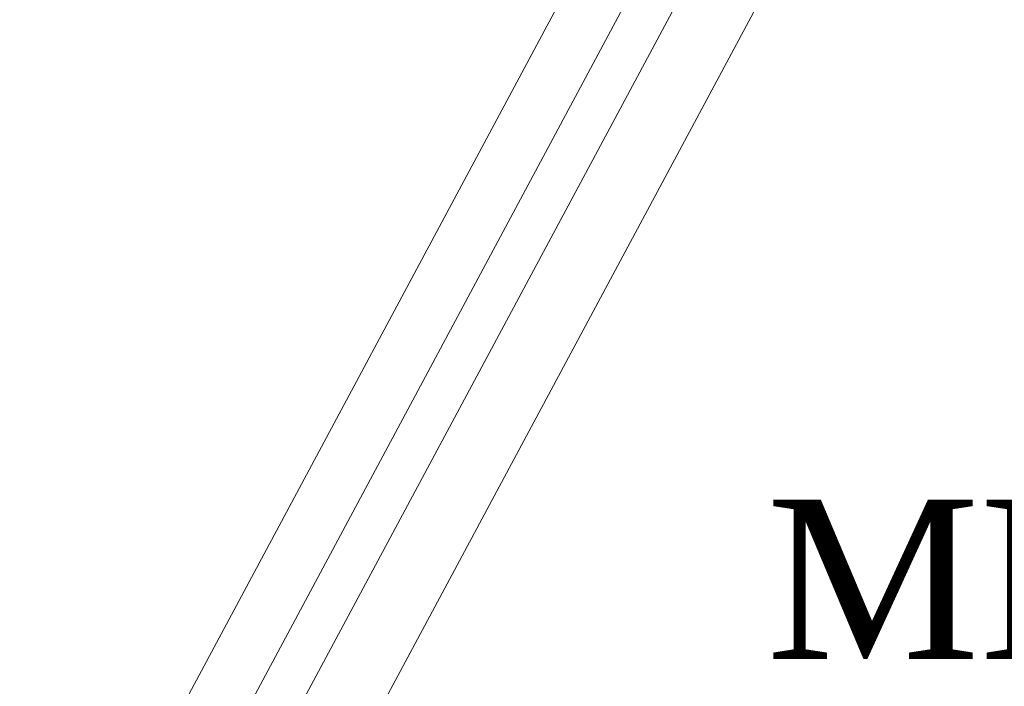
# Model space of a CAD drawing. Extents: x 3940905 to 4145695, y 925352 to 1109797.
# Tile 568 of 656: x 4010826 to 4011210, y 1100888 to 1101148. Entities that reach past the tile are written whole.
import ezdxf

# ---------------------------------------------------------------- set-up
doc = ezdxf.new("R2010")
doc.units = 0
doc.header["$LTSCALE"] = 750
doc.header["$MEASUREMENT"] = 0
doc.layers.add('CKD Equipments', color=252, linetype='CONTINUOUS', lineweight=0)
doc.layers.add('PDF_A - TEXT', color=7, linetype='CONTINUOUS')
doc.styles.add('CKD_Dimension Text', font='BOOKOS.TTF')

msp = doc.modelspace()

# ---------------------------------------------------------------- linework, layer by layer
at = {"layer": 'CKD Equipments', "color": 7, "linetype": 'Continuous'}
for p, q in [((4011196.46, 1101308.41, 1431.4), (4010852.72, 1100667.47, 1431.4)), ((4010826.05, 1100762.48, 1431.4), (4011110.41, 1101292.7, 1431.4)), ((4010846.21, 1100751.8, 1431.4), (4011130.52, 1101281.91, 1431.4)), ((4011145.17, 1101272.03, 1431.4), (4010862.54, 1100745.03, 1431.4))]:
    msp.add_line(p, q, dxfattribs=at)

# ---------------------------------------------------------------- texts
at = {"layer": 'PDF_A - TEXT', "insert": (4011117.2, 1100961.15), "char_height": 61.963, "width": 357.9408, "attachment_point": 1, "style": 'CKD_Dimension Text'}
msp.add_mtext('MK-15', dxfattribs=at)

doc.saveas('drawing.dxf')
